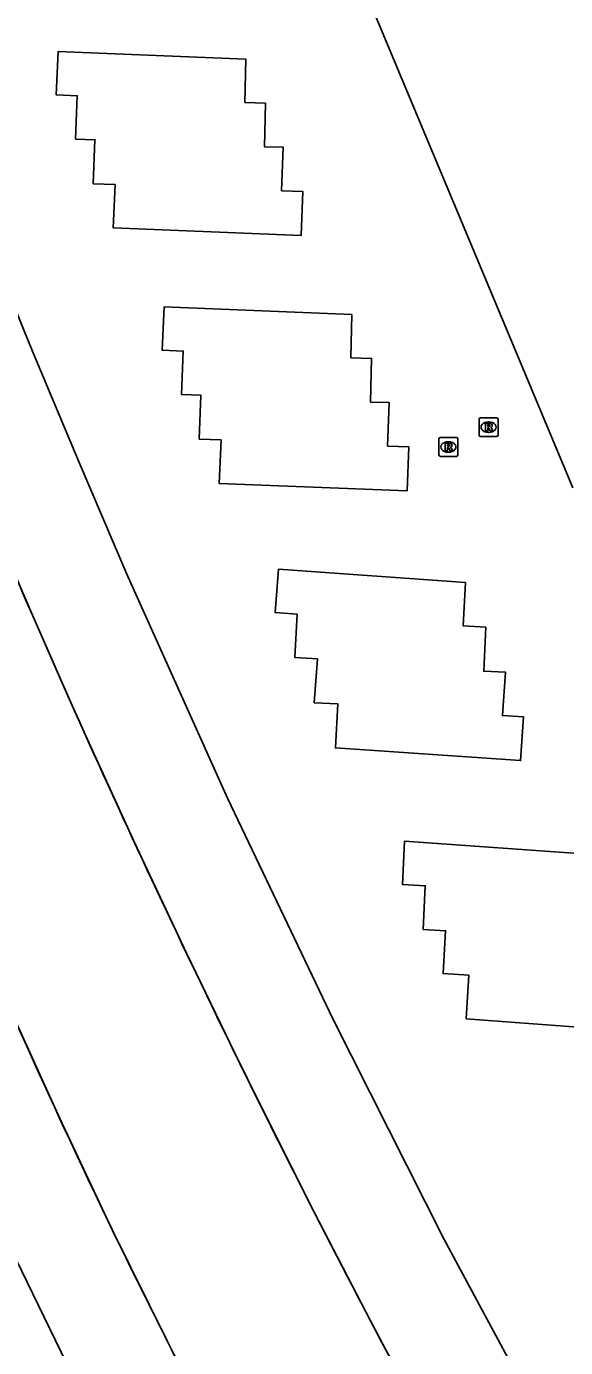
# Model space of a CAD drawing. Extents: x 155018 to 156648, y 383980 to 385733.
# Drawn here: x 156065.2 to 156093.8, y 384943.1 to 385013.3 of the extents above; entities that cross this region are included whole.
import ezdxf

# ---------------------------------------------------------------- set-up
doc = ezdxf.new("R2010")
doc.units = 0
for name, color, linetype in [('IMGEO_Lijnafwatering', 7, 'Continuous'), ('IMGEO_Pand', 7, 'Continuous'), ('IMGEO_Rijbaan_lokaal_gesloten', 7, 'Continuous'), ('IMGEO_Rijbaan_regionaal_gesloten', 7, 'Continuous'), ('IMGEO_Rioolput', 7, 'Continuous')]:
    doc.layers.add(name, color=color, linetype=linetype)

msp = doc.modelspace()

# ---------------------------------------------------------------- linework, layer by layer
at = {"layer": 'IMGEO_Lijnafwatering'}
for points in [[(156068.207, 384975.843), (156067.288, 384977.896), (156066.378, 384979.953), (156065.476, 384982.014), (156063.796, 384985.915), (156062.137, 384989.825), (156060.501, 384993.744)], [(156076.497, 384958.205), (156073.667, 384964.053), (156070.904, 384969.932), (156068.207, 384975.843)], [(156072.649, 384943.433), (156069.738, 384949.334), (156066.927, 384955.284), (156064.216, 384961.279)], [(156085.389, 384940.862), (156084.412, 384942.692), (156083.442, 384944.526), (156082.48, 384946.363), (156080.455, 384950.295), (156078.461, 384954.242), (156076.497, 384958.205)], [(156081.884, 384925.986), (156078.969, 384931.383), (156076.093, 384936.8), (156073.254, 384942.237), (156073.052, 384942.635), (156072.85, 384943.034), (156072.649, 384943.433)]]:
    msp.add_lwpolyline(points, dxfattribs=at)
at = {"layer": 'IMGEO_Pand'}
msp.add_lwpolyline([(156094.191, 384988.783), (156089.498, 385000), (156080.296, 385021.994), (156079.341, 385025.478), (156079.089, 385029.087), (156079.462, 385032.682), (156080.506, 385036.206), (156082.169, 385039.409), (156084.342, 385042.3), (156087.067, 385044.673), (156090.122, 385046.606), (156093.445, 385048.017), (156097.007, 385048.601)], dxfattribs=at)
at = {"layer": 'IMGEO_Rijbaan_lokaal_gesloten'}
for points in [[(156096.005, 384889.122), (156092.909, 384895.285), (156092.02, 384897.077), (156091.067, 384898.836), (156090.049, 384900.559), (156086.705, 384906.394), (156080.476, 384917.441), (156074.405, 384928.575), (156068.494, 384939.796), (156062.513, 384952.087), (156056.957, 384964.576), (156051.834, 384977.248), (156049.091, 384984.184), (156046.375, 384991.13), (156043.687, 384998.086), (156041.559, 385003.679), (156039.454, 385009.281), (156037.369, 385014.89), (156033.423, 385025.897), (156029.714, 385036.985), (156026.244, 385048.151), (156025.327, 385051.243), (156029.135, 385057.216)], [(156100.23, 384925.664), (156093.629, 384937.193), (156087.336, 384948.893), (156081.454, 384960.531), (156075.84, 384972.302), (156070.497, 384984.197), (156067.954, 384990.126), (156065.462, 384996.076), (156063.021, 385002.047), (156060.491, 385008.438), (156058.028, 385014.855), (156055.633, 385021.298), (156052.833, 385029.38), (156050.277, 385037.543), (156047.968, 385045.779), (156047.751, 385046.517), (156047.593, 385047.269), (156047.494, 385048.032), (156047.454, 385048.799), (156047.474, 385049.574), (156047.554, 385050.345), (156047.694, 385051.108), (156047.893, 385051.857), (156048.342, 385053.543)], [(156077.865, 385009.219), (156077.807, 385006.895), (156078.804, 385006.87), (156078.713, 385004.56), (156079.847, 385004.515), (156079.756, 385002.193), (156069.777, 385002.584), (156069.867, 385004.891), (156068.709, 385004.937), (156068.803, 385007.268), (156067.768, 385007.31), (156067.861, 385009.606), (156066.749, 385009.651), (156066.843, 385011.958), (156076.822, 385011.551), (156076.765, 385009.246), (156077.865, 385009.219)], [(156082.453, 384997.985), (156082.396, 384995.68), (156083.496, 384995.653), (156083.439, 384993.329), (156084.435, 384993.304), (156084.345, 384990.994), (156085.478, 384990.949), (156085.387, 384988.627), (156075.408, 384989.018), (156075.498, 384991.325), (156074.34, 384991.371), (156074.434, 384993.702), (156073.399, 384993.744), (156073.492, 384996.04), (156072.38, 384996.085), (156072.475, 384998.392), (156082.453, 384997.985)], [(156088.491, 384983.749), (156088.362, 384981.454), (156089.559, 384981.377), (156089.452, 384979.035), (156090.603, 384978.992), (156090.443, 384976.685), (156091.575, 384976.607), (156091.415, 384974.288), (156081.574, 384974.968), (156081.699, 384977.306), (156080.454, 384977.361), (156080.618, 384979.688), (156079.423, 384979.772), (156079.552, 384982.067), (156078.366, 384982.151), (156078.559, 384984.454), (156088.491, 384983.749)], [(156094.931, 384960.1), (156088.527, 384960.571), (156088.655, 384962.9), (156087.291, 384962.975), (156087.43, 384965.252), (156086.245, 384965.324), (156086.343, 384967.643), (156085.139, 384967.706), (156085.246, 384970.015), (156095.212, 384969.308)]]:
    msp.add_lwpolyline(points, dxfattribs=at)
at = {"layer": 'IMGEO_Rijbaan_regionaal_gesloten'}
for centre, radius, start, end in [((156758.065, 385282.682), 755.037, 201.986827, 203.466705), ((156593.318, 385211.891), 575.726, 203.53333, 207.464955), ((156423.443, 385120.119), 392.778, 201.02552, 206.92879), ((156532.068, 385180.573), 506.935, 207.51698, 212.06708)]:
    msp.add_arc(centre, radius, start, end, dxfattribs=at)
at = {"layer": 'IMGEO_Rioolput'}
for p, q in [((156089.213, 384991.575), (156089.213, 384992.427)), ((156089.288, 384992.501), (156090.14, 384992.501)), ((156089.701, 384992.281), (156089.726, 384992.281)), ((156090.214, 384992.427), (156090.214, 384991.575)), ((156087.15, 384991.452), (156088.002, 384991.452)), ((156090.14, 384991.501), (156089.288, 384991.501)), ((156089.724, 384991.721), (156089.699, 384991.721)), ((156087.075, 384990.526), (156087.075, 384991.378)), ((156087.563, 384991.232), (156087.588, 384991.232)), ((156088.076, 384991.378), (156088.076, 384990.526)), ((156088.002, 384990.452), (156087.15, 384990.452)), ((156087.586, 384990.672), (156087.561, 384990.672))]:
    msp.add_line(p, q, dxfattribs=at)
for points in [[(156089.213, 384991.575), (156089.213, 384992.427)], [(156089.288, 384992.501), (156090.14, 384992.501)], [(156089.802, 384992.199), (156089.55, 384992.201), (156089.55, 384991.801)], [(156090.214, 384992.427), (156090.214, 384991.575)], [(156087.15, 384991.452), (156088.002, 384991.452)], [(156090.14, 384991.501), (156089.288, 384991.501)], [(156089.55, 384991.801), (156089.674, 384991.801), (156089.674, 384991.963), (156089.685, 384991.963)], [(156089.728, 384992.12), (156089.674, 384992.12), (156089.674, 384992.039)], [(156089.674, 384992.039), (156089.726, 384992.039)], [(156089.732, 384991.934), (156089.803, 384991.801), (156089.943, 384991.801), (156089.878, 384991.927)], [(156087.075, 384990.526), (156087.075, 384991.378)], [(156087.664, 384991.15), (156087.412, 384991.152), (156087.412, 384990.752)], [(156087.412, 384990.752), (156087.536, 384990.752), (156087.536, 384990.914), (156087.547, 384990.914)], [(156087.59, 384991.071), (156087.536, 384991.071), (156087.536, 384990.99)], [(156087.536, 384990.99), (156087.588, 384990.99)], [(156087.594, 384990.885), (156087.665, 384990.752), (156087.805, 384990.752), (156087.74, 384990.878)], [(156088.076, 384991.378), (156088.076, 384990.526)], [(156088.002, 384990.452), (156087.15, 384990.452)]]:
    msp.add_lwpolyline(points, dxfattribs=at)
for centre, radius, start, end in [((156089.29, 384992.425), 0.0765, 91.55205, 178.44795), ((156089.29, 384992.425), 0.0765, 91.55205, 178.44795), ((156089.801, 384992.089), 0.109, 350.36119, 89.41601), ((156090.138, 384992.425), 0.0765, 1.55205, 88.44795), ((156090.138, 384992.425), 0.0765, 1.55205, 88.44795), ((156087.152, 384991.376), 0.0765, 91.55205, 178.44795), ((156087.152, 384991.376), 0.0765, 91.55205, 178.44795), ((156088, 384991.376), 0.0765, 1.55205, 88.44795), ((156088, 384991.376), 0.0765, 1.55205, 88.44795), ((156089.29, 384991.577), 0.0765, 181.55205, 268.44795), ((156089.29, 384991.577), 0.0765, 181.55205, 268.44795), ((156089.684, 384991.91), 0.0533, 26.02933, 88.69889), ((156089.71, 384992.228), 0.19, 274.7715, 282.96867), ((156089.734, 384992.024), 0.0964, 77.00612, 93.18647), ((156089.748, 384992.081), 0.0378, 276.66336, 79.67722), ((156089.799, 384992.089), 0.112, 277.58423, 350.98172), ((156089.783, 384991.874), 0.108, 29.51342, 73.79051), ((156090.138, 384991.577), 0.0765, 271.55205, 358.44795), ((156090.138, 384991.577), 0.0765, 271.55205, 358.44795), ((156087.546, 384990.861), 0.0533, 26.02933, 88.69889), ((156087.572, 384991.179), 0.19, 274.7715, 282.96867), ((156087.596, 384990.975), 0.0964, 77.00612, 93.18647), ((156087.61, 384991.032), 0.0378, 276.66336, 79.67722), ((156087.663, 384991.04), 0.109, 350.36119, 89.41601), ((156087.661, 384991.04), 0.112, 277.58423, 350.98172), ((156087.645, 384990.825), 0.108, 29.51342, 73.79051), ((156087.152, 384990.528), 0.0765, 181.55205, 268.44795), ((156087.152, 384990.528), 0.0765, 181.55205, 268.44795), ((156088, 384990.528), 0.0765, 271.55205, 358.44795), ((156088, 384990.528), 0.0765, 271.55205, 358.44795)]:
    msp.add_arc(centre, radius, start, end, dxfattribs=at)
for centre, major_axis, ratio, start_param, end_param in [((156089.7, 384992.001), (-0.387, 0.002), 0.722429, 4.712389, 7.853982), ((156089.725, 384992.001), (-0.39, 0.002), 0.717154, 1.570796, 4.712389), ((156087.562, 384990.952), (-0.387, 0.002), 0.722429, 4.712389, 7.853982), ((156087.587, 384990.952), (-0.39, 0.002), 0.717154, 1.570796, 4.712389)]:
    msp.add_ellipse(centre, major_axis=major_axis, ratio=ratio, start_param=start_param, end_param=end_param, dxfattribs=at)

doc.saveas('drawing.dxf')
